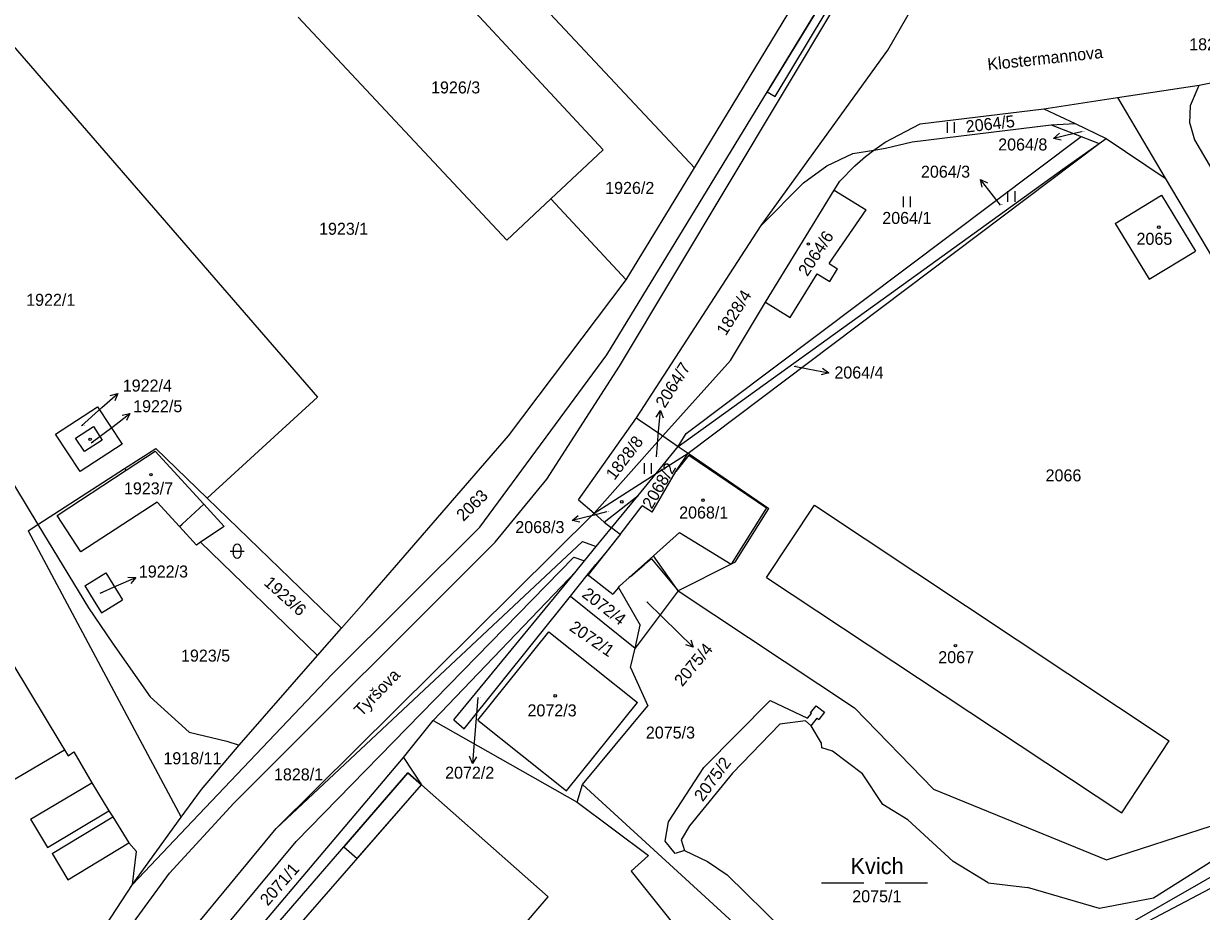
# Model space of a CAD drawing. Extents: x -785744 to -782822, y -1067550 to -1063910.
# Drawn here: x -783471.6 to -783304.9, y -1064838.6 to -1064712.9 of the extents above; entities that cross this region are included whole.
import ezdxf

# ---------------------------------------------------------------- set-up
doc = ezdxf.new("R2010")
doc.units = 0
for name, color, linetype in [('Hranice parcel', 7, 'Continuous'), ('Parcelní čísla', 7, 'Continuous'), ('Pop_ČP_popisy', 7, 'Continuous'), ('Vnitřní kresba', 7, 'Continuous'), ('Věcná břemena k části', 7, 'Continuous'), ('Značky budov', 7, 'Continuous'), ('Značky kultur', 7, 'Continuous')]:
    doc.layers.add(name, color=color, linetype=linetype)

msp = doc.modelspace()

# ---------------------------------------------------------------- linework, layer by layer
at = {"layer": 'Hranice parcel'}
for p, q in [((-783467.03, -1064771.03), (-783461.12, -1064767.16)), ((-783461.12, -1064767.16), (-783457.62, -1064772.46)), ((-783464.24, -1064771.61), (-783461.69, -1064769.94)), ((-783461.69, -1064769.94), (-783460.44, -1064771.87)), ((-783463.58, -1064776.32), (-783467.03, -1064771.03)), ((-783462.94, -1064773.51), (-783464.24, -1064771.61)), ((-783457.62, -1064772.46), (-783463.58, -1064776.32)), ((-783460.44, -1064771.87), (-783462.94, -1064773.51)), ((-783457.28, -1064775.92), (-783457.05, -1064776.14)), ((-783446.51, -1064786.35), (-783429.97, -1064802.38)), ((-783378.92, -1064793.24), (-783385.03, -1064801.32)), ((-783375.28, -1064818.25), (-783365.9, -1064808.72)), ((-783365.9, -1064808.72), (-783360.62, -1064811.26)), ((-783360.62, -1064811.26), (-783360.05, -1064810.59)), ((-783360.21, -1064810.49), (-783359.38, -1064809.48)), ((-783360.05, -1064810.59), (-783360.21, -1064810.49)), ((-783359.38, -1064809.48), (-783358.2, -1064810.39)), ((-783358.2, -1064810.39), (-783359.01, -1064811.44)), ((-783364.56, -1064812.11), (-783371.25, -1064819.01)), ((-783360.93, -1064811.63), (-783364.56, -1064812.11)), ((-783360.1, -1064812.31), (-783360.93, -1064811.63)), ((-783360.1, -1064812.31), (-783359.24, -1064811.26)), ((-783358.65, -1064814.77), (-783360.1, -1064812.31)), ((-783359.24, -1064811.26), (-783359.01, -1064811.44)), ((-783358.6, -1064815.42), (-783358.65, -1064814.77)), ((-783357.07, -1064815.9), (-783358.6, -1064815.42)), ((-783352.84, -1064819.12), (-783357.07, -1064815.9)), ((-783380.3, -1064825.94), (-783375.28, -1064818.25)), ((-783371.25, -1064819.01), (-783377.31, -1064826.48)), ((-783349.95, -1064823.46), (-783352.84, -1064819.12)), ((-783346.44, -1064825.64), (-783349.95, -1064823.46)), ((-783380.77, -1064828.67), (-783380.3, -1064825.94)), ((-783340.03, -1064831.54), (-783346.44, -1064825.64)), ((-783377.31, -1064826.48), (-783378.51, -1064828.46)), ((-783379.36, -1064830.4), (-783380.77, -1064828.67)), ((-783378.51, -1064828.46), (-783378.03, -1064829.99)), ((-783298.02, -1064828.1), (-783306.05, -1064833.18)), ((-783378.03, -1064829.99), (-783379.36, -1064830.4)), ((-783378.03, -1064829.99), (-783374.76, -1064831.53)), ((-783304.91, -1064834.5), (-783297.7, -1064830.36)), ((-783374.76, -1064831.53), (-783372.01, -1064833.44)), ((-783335.08, -1064834.54), (-783340.03, -1064831.54)), ((-783372.01, -1064833.44), (-783364.04, -1064841.25)), ((-783306.05, -1064833.18), (-783311.65, -1064836.74)), ((-783335.08, -1064834.54), (-783329.49, -1064835.23)), ((-783322.68, -1064837.19), (-783329.49, -1064835.23)), ((-783314.96, -1064840.26), (-783304.91, -1064834.5)), ((-783319.29, -1064838.21), (-783322.68, -1064837.19)), ((-783311.65, -1064836.74), (-783319.29, -1064838.21))]:
    msp.add_line(p, q, dxfattribs=at)
for points in [[(-783419.58, -1064687.42), (-783376.64, -1064733.32)], [(-783376.64, -1064733.32), (-783352.45, -1064693.51)], [(-783389.01, -1064759.81), (-783351, -1064697.43)], [(-783418.95, -1064699.13), (-783389.55, -1064730.78)], [(-783349.27, -1064716.7), (-783338.48, -1064697.96)], [(-783432.73, -1064712.02), (-783403.2, -1064743.59)], [(-783473.05, -1064716.08), (-783429.95, -1064765.8)], [(-783367.16, -1064741.51), (-783349.27, -1064716.7)], [(-783305.19, -1064721.63), (-783283.87, -1064717.38)], [(-783316.76, -1064723.38), (-783305.19, -1064721.63)], [(-783306.42, -1064724.52), (-783305.19, -1064721.63)], [(-783327.18, -1064724.97), (-783316.76, -1064723.38)], [(-783316.76, -1064723.38), (-783310, -1064734.79)], [(-783344.67, -1064727.13), (-783327.18, -1064724.97)], [(-783327.18, -1064724.97), (-783322.74, -1064727.08)], [(-783306.51, -1064727.07), (-783306.42, -1064724.52)], [(-783349.63, -1064729.7), (-783344.67, -1064727.13)], [(-783345.79, -1064729.65), (-783326.16, -1064727.23)], [(-783326.16, -1064727.23), (-783322.74, -1064727.08)], [(-783326.16, -1064727.23), (-783321.89, -1064728.91)], [(-783322.74, -1064727.08), (-783318.34, -1064729.18)], [(-783306.51, -1064727.07), (-783305.85, -1064729.39)], [(-783377.82, -1064770.95), (-783321.89, -1064728.91)], [(-783321.89, -1064728.91), (-783319.37, -1064729.91)], [(-783319.37, -1064729.91), (-783318.34, -1064729.18)], [(-783396.96, -1064737.74), (-783389.55, -1064730.78)], [(-783377.53, -1064773.73), (-783319.37, -1064729.91)], [(-783354.23, -1064731.31), (-783351.22, -1064730.83)], [(-783352.44, -1064731.71), (-783351.22, -1064730.83)], [(-783351.22, -1064730.83), (-783349.63, -1064729.7)], [(-783351.22, -1064730.83), (-783349.57, -1064730.57)], [(-783349.57, -1064730.57), (-783345.79, -1064729.65)], [(-783324.5, -1064733.52), (-783319.37, -1064729.91)], [(-783305.85, -1064729.39), (-783285.8, -1064763.58)], [(-783357.91, -1064733.05), (-783354.23, -1064731.31)], [(-783353.92, -1064733.06), (-783352.44, -1064731.71)], [(-783386.29, -1064749.2), (-783376.64, -1064733.32)], [(-783361.19, -1064735.45), (-783357.91, -1064733.05)], [(-783356.04, -1064735.23), (-783353.92, -1064733.06)], [(-783347.89, -1064750.44), (-783324.5, -1064733.52)], [(-783367.16, -1064741.51), (-783361.19, -1064735.45)], [(-783356.85, -1064736.5), (-783356.04, -1064735.23)], [(-783310, -1064734.79), (-783285.49, -1064776.11)], [(-783366.55, -1064752.37), (-783356.85, -1064736.5)], [(-783356.85, -1064736.5), (-783352.32, -1064739.26)], [(-783317.07, -1064741.21), (-783310.55, -1064737.19)], [(-783310.55, -1064737.19), (-783305.72, -1064745.15)], [(-783403.2, -1064743.59), (-783396.96, -1064737.74)], [(-783396.96, -1064737.74), (-783386.29, -1064749.2)], [(-783357.57, -1064746.88), (-783352.32, -1064739.26)], [(-783384.84, -1064768.74), (-783367.16, -1064741.51)], [(-783317.07, -1064741.21), (-783312.29, -1064749.11)], [(-783312.29, -1064749.11), (-783305.72, -1064745.15)], [(-783357.57, -1064746.88), (-783356.38, -1064747.61)], [(-783357.48, -1064749.41), (-783356.38, -1064747.61)], [(-783402.94, -1064771.27), (-783386.29, -1064749.2)], [(-783363.07, -1064754.5), (-783359.27, -1064748.32)], [(-783359.27, -1064748.32), (-783357.48, -1064749.41)], [(-783378.91, -1064772.79), (-783347.89, -1064750.44)], [(-783371.54, -1064760.59), (-783366.55, -1064752.37)], [(-783366.55, -1064752.37), (-783363.07, -1064754.5)], [(-783407.01, -1064784.21), (-783389.01, -1064759.81)], [(-783381.1, -1064771.29), (-783371.54, -1064760.59)], [(-783445.6, -1064780.1), (-783429.95, -1064765.8)], [(-783393.05, -1064780.33), (-783384.84, -1064768.74)], [(-783384.84, -1064768.74), (-783384.43, -1064769.01)], [(-783384.43, -1064769.01), (-783381.1, -1064771.29)], [(-783378.91, -1064772.79), (-783377.82, -1064770.95)], [(-783423.06, -1064794.48), (-783402.94, -1064771.27)], [(-783390.82, -1064782.2), (-783381.1, -1064771.29)], [(-783381.1, -1064771.29), (-783378.91, -1064772.79)], [(-783457.28, -1064775.92), (-783452.86, -1064773.07)], [(-783457.05, -1064776.14), (-783452.93, -1064773.45), (-783446.07, -1064780.96)], [(-783452.86, -1064773.07), (-783445.6, -1064780.1)], [(-783382.05, -1064776.61), (-783377.53, -1064773.73)], [(-783379.28, -1064776.31), (-783377.53, -1064773.73)], [(-783378.91, -1064772.79), (-783377.53, -1064773.73)], [(-783377.53, -1064773.73), (-783366.08, -1064781.54)], [(-783474.38, -1064775.84), (-783469.54, -1064783.82)], [(-783469.54, -1064783.82), (-783457.28, -1064775.92)], [(-783463.45, -1064787.7), (-783466.83, -1064782.54), (-783457.05, -1064776.14)], [(-783390.82, -1064782.2), (-783382.05, -1064776.61)], [(-783384.59, -1064779.7), (-783382.05, -1064776.61)], [(-783382, -1064781.02), (-783379.28, -1064776.31)], [(-783449.49, -1064784.12), (-783452.67, -1064780.65), (-783463.45, -1064787.7)], [(-783446.07, -1064780.96), (-783443.17, -1064784.13), (-783446.51, -1064786.35)], [(-783445.6, -1064780.1), (-783426.59, -1064798.52)], [(-783393.05, -1064780.33), (-783390.82, -1064782.2)], [(-783388.36, -1064784.29), (-783384.59, -1064779.7)], [(-783435.82, -1064826.87), (-783390.82, -1064782.2)], [(-783390.82, -1064782.2), (-783389.38, -1064783.5)], [(-783387.16, -1064785.23), (-783384.01, -1064781.2)], [(-783382.63, -1064782.09), (-783384.01, -1064781.2)], [(-783382.63, -1064782.09), (-783382, -1064781.02)], [(-783370.84, -1064789.15), (-783366.08, -1064781.54)], [(-783366.43, -1064791.34), (-783359.63, -1064781.08)], [(-783359.63, -1064781.08), (-783309.44, -1064814.45)], [(-783470.93, -1064784.71), (-783469.54, -1064783.82)], [(-783469.54, -1064783.82), (-783462.36, -1064795.63)], [(-783446.51, -1064786.35), (-783447.09, -1064786.74), (-783449.49, -1064784.12)], [(-783427.95, -1064805.07), (-783407.01, -1064784.21)], [(-783390.54, -1064786.95), (-783388.36, -1064784.29)], [(-783389.38, -1064783.5), (-783388.36, -1064784.29)], [(-783387.16, -1064785.23), (-783388.36, -1064784.29)], [(-783484.51, -1064784.74), (-783466.28, -1064814.88)], [(-783470.93, -1064784.71), (-783449.25, -1064825.27)], [(-783387.57, -1064785.76), (-783389, -1064787.54)], [(-783387.16, -1064785.23), (-783387.57, -1064785.76)], [(-783392.18, -1064788.96), (-783390.54, -1064786.95)], [(-783389, -1064787.54), (-783390.58, -1064789.51)], [(-783393.38, -1064790.43), (-783392.18, -1064788.96)], [(-783382.69, -1064788.7), (-783383.73, -1064789.56)], [(-783382.69, -1064788.7), (-783378.92, -1064793.24)], [(-783370.84, -1064789.15), (-783371.41, -1064789.44)], [(-783462.9, -1064792.49), (-783459.92, -1064790.66)], [(-783459.92, -1064790.66), (-783458.93, -1064792.28)], [(-783413.58, -1064811.55), (-783393.38, -1064790.43)], [(-783410.69, -1064811.49), (-783393.38, -1064790.43)], [(-783391.79, -1064791.02), (-783390.58, -1064789.51)], [(-783385.69, -1064791.19), (-783383.73, -1064789.56)], [(-783371.41, -1064789.44), (-783378.92, -1064793.24)], [(-783462.9, -1064792.49), (-783461.56, -1064794.68)], [(-783458.93, -1064792.28), (-783457.56, -1064794.5)], [(-783394.16, -1064793.99), (-783391.79, -1064791.02)], [(-783391.79, -1064791.02), (-783391.4, -1064791.17)], [(-783391.4, -1064791.17), (-783388.16, -1064793.71)], [(-783387.37, -1064792.74), (-783387.22, -1064792.56)], [(-783387.22, -1064792.56), (-783385.88, -1064791.35)], [(-783385.69, -1064791.19), (-783385.88, -1064791.35)], [(-783366.43, -1064791.34), (-783316.16, -1064824.65)], [(-783409.21, -1064812.77), (-783394.16, -1064793.99)], [(-783394.16, -1064793.99), (-783385.03, -1064801.32)], [(-783387.37, -1064792.74), (-783388.16, -1064793.71)], [(-783387.37, -1064792.74), (-783384.29, -1064798.1)], [(-783378.92, -1064793.24), (-783353.96, -1064809.78)], [(-783462.36, -1064795.63), (-783459, -1064800.61)], [(-783461.56, -1064794.68), (-783460.55, -1064796.33)], [(-783460.55, -1064796.33), (-783457.56, -1064794.5)], [(-783426.59, -1064798.52), (-783423.06, -1064794.48)], [(-783429.97, -1064802.38), (-783426.59, -1064798.52)], [(-783407.26, -1064811.52), (-783397.23, -1064799.02)], [(-783397.23, -1064799.02), (-783384.7, -1064809.03)], [(-783385.03, -1064801.32), (-783384.29, -1064798.1)], [(-783459, -1064800.61), (-783453.64, -1064808.24)], [(-783441.05, -1064815.05), (-783429.97, -1064802.38)], [(-783385.66, -1064804.09), (-783385.03, -1064801.32)], [(-783385.66, -1064804.09), (-783383.21, -1064809.49)], [(-783448.49, -1064826.71), (-783427.95, -1064805.07)], [(-783453.64, -1064808.24), (-783448.15, -1064813.21)], [(-783394.74, -1064821.54), (-783384.7, -1064809.03)], [(-783392.46, -1064820.64), (-783383.21, -1064809.49)], [(-783353.96, -1064809.78), (-783342.78, -1064821.3)], [(-783417.8, -1064816.8), (-783413.58, -1064811.55)], [(-783413.58, -1064811.55), (-783393.24, -1064823.15)], [(-783410.69, -1064811.49), (-783409.21, -1064812.77)], [(-783407.26, -1064811.52), (-783394.74, -1064821.54)], [(-783448.15, -1064813.21), (-783442.82, -1064814.52)], [(-783476.35, -1064821.9), (-783465.78, -1064815.71)], [(-783466.28, -1064814.88), (-783465.78, -1064815.71)], [(-783446.41, -1064821.35), (-783441.05, -1064815.05)], [(-783442.82, -1064814.52), (-783441.05, -1064815.05)], [(-783316.16, -1064824.65), (-783309.44, -1064814.45)], [(-783448.79, -1064853.49), (-783417.8, -1064816.8)], [(-783417.8, -1064816.8), (-783415.27, -1064820.68)], [(-783461.16, -1064869.86), (-783417.18, -1064818.99)], [(-783417.18, -1064818.99), (-783415.27, -1064820.68)], [(-783458.89, -1064870.77), (-783415.27, -1064820.68)], [(-783393.24, -1064823.15), (-783392.46, -1064820.64)], [(-783392.46, -1064820.64), (-783368.94, -1064842.22)], [(-783449.25, -1064825.27), (-783446.41, -1064821.35)], [(-783342.78, -1064821.3), (-783318.3, -1064831.29)], [(-783393.24, -1064823.15), (-783383.11, -1064830.7)], [(-783456.16, -1064834.79), (-783449.25, -1064825.27)], [(-783318.3, -1064831.29), (-783298.49, -1064824.89)], [(-783456.16, -1064834.79), (-783448.49, -1064826.71)], [(-783453.88, -1064848.76), (-783435.82, -1064826.87)], [(-783385.6, -1064832.92), (-783383.11, -1064830.7)], [(-783319.38, -1064843.66), (-783297.44, -1064832.08)], [(-783385.6, -1064832.92), (-783375.04, -1064846.09)], [(-783460.7, -1064841.72), (-783456.16, -1064834.79)]]:
    msp.add_lwpolyline(points, dxfattribs=at)
at = {"layer": 'Pop_ČP_popisy'}
for p, q in [((-783322.9, -1064728.48), (-783325.82, -1064729.16)), ((-783334.29, -1064737.34), (-783336.14, -1064734.98)), ((-783360.56, -1064761.78), (-783357.62, -1064762.37)), ((-783460.48, -1064767.26), (-783458.24, -1064765.26)), ((-783458.91, -1064769.93), (-783456.52, -1064768.12)), ((-783381.71, -1064770.66), (-783381.45, -1064767.67)), ((-783391.01, -1064782.54), (-783393.92, -1064783.27)), ((-783458.42, -1064792.53), (-783455.67, -1064791.33)), ((-783378.94, -1064799.11), (-783376.8, -1064801.21)), ((-783407.8, -1064814.68), (-783408.05, -1064817.67))]:
    msp.add_line(p, q, dxfattribs=at)
for points in [[(-783324.73, -1064729.42), (-783325.82, -1064729.16), (-783324.96, -1064728.45)], [(-783321.86, -1064728.24), (-783322.9, -1064728.48)], [(-783335.92, -1064736.07), (-783336.14, -1064734.98), (-783335.13, -1064735.46)], [(-783333.31, -1064738.6), (-783334.29, -1064737.34)], [(-783362.49, -1064761.4), (-783360.56, -1064761.78)], [(-783358.5, -1064761.68), (-783357.62, -1064762.37), (-783358.7, -1064762.66)], [(-783459.32, -1064765.55), (-783458.24, -1064765.26), (-783458.66, -1064766.3)], [(-783463.39, -1064769.86), (-783460.48, -1064767.26)], [(-783457.62, -1064768.33), (-783456.52, -1064768.12), (-783457.01, -1064769.12)], [(-783382.04, -1064768.62), (-783381.45, -1064767.67), (-783381.04, -1064768.71)], [(-783462.01, -1064772.28), (-783458.91, -1064769.93)], [(-783382.01, -1064774.23), (-783381.71, -1064770.66)], [(-783392.83, -1064783.51), (-783393.92, -1064783.27), (-783393.07, -1064782.54)], [(-783389.08, -1064782.05), (-783391.01, -1064782.54)], [(-783460.75, -1064793.55), (-783458.42, -1064792.53)], [(-783456.79, -1064791.27), (-783455.67, -1064791.33), (-783456.39, -1064792.19)], [(-783383.35, -1064794.78), (-783378.94, -1064799.11)], [(-783377.16, -1064800.15), (-783376.8, -1064801.21), (-783377.86, -1064800.87)], [(-783407.26, -1064808.33), (-783407.8, -1064814.68)], [(-783407.47, -1064816.72), (-783408.05, -1064817.67), (-783408.47, -1064816.63)]]:
    msp.add_lwpolyline(points, dxfattribs=at)
at = {"layer": 'Vnitřní kresba'}
for points in [[(-783387.24, -1064761.43), (-783348.79, -1064697.17)], [(-783318.34, -1064729.18), (-783310, -1064734.79)], [(-783397.52, -1064777.39), (-783387.24, -1064761.43)], [(-783382.05, -1064776.61), (-783378.91, -1064772.79)], [(-783377.4, -1064774.02), (-783379.28, -1064776.31)], [(-783377.4, -1064774.02), (-783366.42, -1064781.48)], [(-783404.84, -1064786.34), (-783397.52, -1064777.39)], [(-783449.49, -1064784.12), (-783449.14, -1064783.8), (-783446.07, -1064780.96)], [(-783389.38, -1064783.5), (-783384.59, -1064779.7)], [(-783366.42, -1064781.48), (-783371.41, -1064789.44)], [(-783387.57, -1064785.76), (-783391.65, -1064790.97)], [(-783378.76, -1064784.94), (-783382.43, -1064788.25)], [(-783378.76, -1064784.94), (-783371.41, -1064789.44)], [(-783441.79, -1064823.28), (-783404.84, -1064786.34)], [(-783435.82, -1064826.87), (-783392.47, -1064786.22)], [(-783392.47, -1064786.22), (-783390.54, -1064786.95)], [(-783432.99, -1064828.7), (-783393.68, -1064788.45)], [(-783393.68, -1064788.45), (-783392.18, -1064788.96)], [(-783385.88, -1064791.35), (-783382.43, -1064788.25)], [(-783378.92, -1064793.24), (-783382.43, -1064788.25)], [(-783391.65, -1064790.97), (-783391.4, -1064791.17)], [(-783465.78, -1064815.71), (-783465.26, -1064816.57)], [(-783465.26, -1064816.57), (-783464.46, -1064816.02)], [(-783464.46, -1064816.02), (-783461.89, -1064820.41)], [(-783470.59, -1064825.54), (-783461.89, -1064820.41)], [(-783461.89, -1064820.41), (-783459.52, -1064824.37)], [(-783415.27, -1064820.68), (-783397.33, -1064836.53)], [(-783450.9, -1064833.2), (-783441.79, -1064823.28)], [(-783470.59, -1064825.54), (-783468.19, -1064829.56)], [(-783468.19, -1064829.56), (-783459.52, -1064824.37)], [(-783467.53, -1064830.42), (-783458.95, -1064825.22)], [(-783459.52, -1064824.37), (-783458.95, -1064825.22)], [(-783458.95, -1064825.22), (-783456.69, -1064828.87)], [(-783465.32, -1064834.14), (-783456.69, -1064828.87)], [(-783456.69, -1064828.87), (-783455.57, -1064830.14)], [(-783451.28, -1064850.75), (-783432.99, -1064828.7)], [(-783467.53, -1064830.42), (-783465.32, -1064834.14)], [(-783456.16, -1064834.79), (-783455.57, -1064830.14)], [(-783459.83, -1064845.42), (-783450.9, -1064833.2)], [(-783406.3, -1064847), (-783397.33, -1064836.53)]]:
    msp.add_lwpolyline(points, dxfattribs=at)
at = {"layer": 'Věcná břemena k části'}
for points in [[(-783353.76, -1064701.95), (-783366.32, -1064722.56)], [(-783365.21, -1064723.23), (-783358.11, -1064711.51)], [(-783366.32, -1064722.56), (-783365.21, -1064723.23)], [(-783417.18, -1064818.99), (-783426.25, -1064829.48)], [(-783415.27, -1064820.68), (-783417.18, -1064818.99)], [(-783424.36, -1064831.12), (-783415.27, -1064820.68)], [(-783426.25, -1064829.48), (-783424.36, -1064831.12)]]:
    msp.add_lwpolyline(points, dxfattribs=at)
at = {"layer": 'Značky budov'}
for centre in [(-783310.9, -1064741.74), (-783360.5, -1064744.12), (-783462.15, -1064771.78), (-783453.54, -1064776.78), (-783386.91, -1064780.62), (-783375.42, -1064780.38), (-783339.69, -1064800.98), (-783396.33, -1064808.08)]:
    msp.add_circle(centre, 0.175, dxfattribs=at)
at = {"layer": 'Značky kultur'}
for p, q in [((-783340.8, -1064728.37), (-783340.8, -1064726.87)), ((-783339.8, -1064728.37), (-783339.8, -1064726.87)), ((-783347.06, -1064738.91), (-783347.06, -1064737.41)), ((-783346.06, -1064738.91), (-783346.06, -1064737.41)), ((-783332.26, -1064738.16), (-783332.26, -1064736.66)), ((-783331.26, -1064738.16), (-783331.26, -1064736.66)), ((-783383.68, -1064776.64), (-783383.68, -1064775.14)), ((-783382.68, -1064776.64), (-783382.68, -1064775.14)), ((-783442.34, -1064787.6), (-783440.34, -1064787.6)), ((-783441.84, -1064788.1), (-783441.84, -1064787.1)), ((-783440.84, -1064787.1), (-783440.84, -1064788.1)), ((-783358.64, -1064834.57), (-783352.64, -1064834.57)), ((-783349.64, -1064834.57), (-783343.64, -1064834.57))]:
    msp.add_line(p, q, dxfattribs=at)
for centre, start, end in [((-783441.34, -1064787.1), 0, 180), ((-783441.34, -1064788.1), 180, 0)]:
    msp.add_arc(centre, 0.5, start, end, dxfattribs=at)

# ---------------------------------------------------------------- texts
at = {"layer": 'Parcelní čísla'}
for s, height, p in [('1926/3', 1.7, (-783413.9, -1064722.8)), ('2064/8', 0.1, (-783321.86, -1064728.24)), ('1926/2', 1.7, (-783389.26, -1064737.03)), ('2064/3', 0.1, (-783333.31, -1064738.6)), ('2064/1', 1.7, (-783350.04, -1064741.28)), ('1923/1', 1.7, (-783429.75, -1064742.81)), ('2065', 1.7, (-783314.06, -1064744.23)), ('1922/1', 1.7, (-783471.2, -1064752.87)), ('2064/4', 0.1, (-783362.49, -1064761.4)), ('1922/4', 0.1, (-783463.39, -1064769.86)), ('1922/5', 0.1, (-783462.01, -1064772.28)), ('2064/7', 0.1, (-783382.01, -1064774.23)), ('2066', 1.7, (-783326.93, -1064777.72)), ('1923/7', 1.7, (-783457.36, -1064779.56)), ('2068/3', 0.1, (-783389.08, -1064782.05)), ('2068/1', 1.7, (-783378.79, -1064782.98)), ('1922/3', 0.1, (-783460.75, -1064793.55)), ('2075/4', 0.1, (-783383.58, -1064794.71)), ('1923/5', 1.7, (-783449.29, -1064803.24)), ('2067', 1.7, (-783342.12, -1064803.46)), ('2072/2', 0.1, (-783407.26, -1064808.33)), ('2072/3', 1.7, (-783400.25, -1064810.99)), ('2075/3', 1.7, (-783383.5, -1064814.13)), ('1918/11', 1.7, (-783451.78, -1064817.77)), ('1828/1', 1.7, (-783436.13, -1064820.06)), ('2075/1', 1.7, (-783354.29, -1064837.3))]:
    msp.add_text(s, height=height, dxfattribs=at).set_placement(p)
for s, rotation, p in [('2064/5', 6.6379, (-783338.12, -1064728.35)), ('2064/6', 56.8546, (-783360.64, -1064748.81)), ('1828/4', 57.5897, (-783372.19, -1064757.2)), ('1828/8', 53.033, (-783387.95, -1064777.66)), ('2068/2', 59.6634, (-783382.66, -1064781.74)), ('2063', 44.4282, (-783409.32, -1064783.46)), ('1923/6', 317.9973, (-783437.68, -1064792.26)), ('2072/4', 322.3584, (-783392.67, -1064793.96)), ('2072/1', 325.4599, (-783394.46, -1064798.72)), ('2075/2', 53.7697, (-783375.45, -1064823.17)), ('2071/1', 48.8014, (-783437, -1064837.92))]:
    msp.add_text(s, height=1.7, rotation=rotation, dxfattribs=at).set_placement(p)
at = {"layer": 'Pop_ČP_popisy'}
for s, height, p in [('1828/11', 1.7, (-783306.61, -1064716.7)), ('2064/8', 1.7, (-783333.64, -1064730.88)), ('2064/3', 1.7, (-783344.57, -1064734.73)), ('2064/4', 1.7, (-783356.82, -1064763.16)), ('1922/4', 1.7, (-783457.53, -1064765.01)), ('1922/5', 1.7, (-783456.06, -1064767.93)), ('2068/3', 1.7, (-783401.98, -1064785.04)), ('1922/3', 1.7, (-783455.25, -1064791.33)), ('2072/2', 1.7, (-783411.91, -1064819.81)), ('Kvich', 2.3, (-783354.54, -1064833.32))]:
    msp.add_text(s, height=height, dxfattribs=at).set_placement(p)
for s, rotation, p in [('Klostermannova', 6.1782, (-783335.07, -1064719.54)), ('2064/7', 57.7516, (-783380.82, -1064767.46)), ('2075/4', 50.3494, (-783378.35, -1064806.88)), ('Tyršova', 46.0447, (-783423.76, -1064811.09))]:
    msp.add_text(s, height=1.7, rotation=rotation, dxfattribs=at).set_placement(p)

doc.saveas('drawing.dxf')
